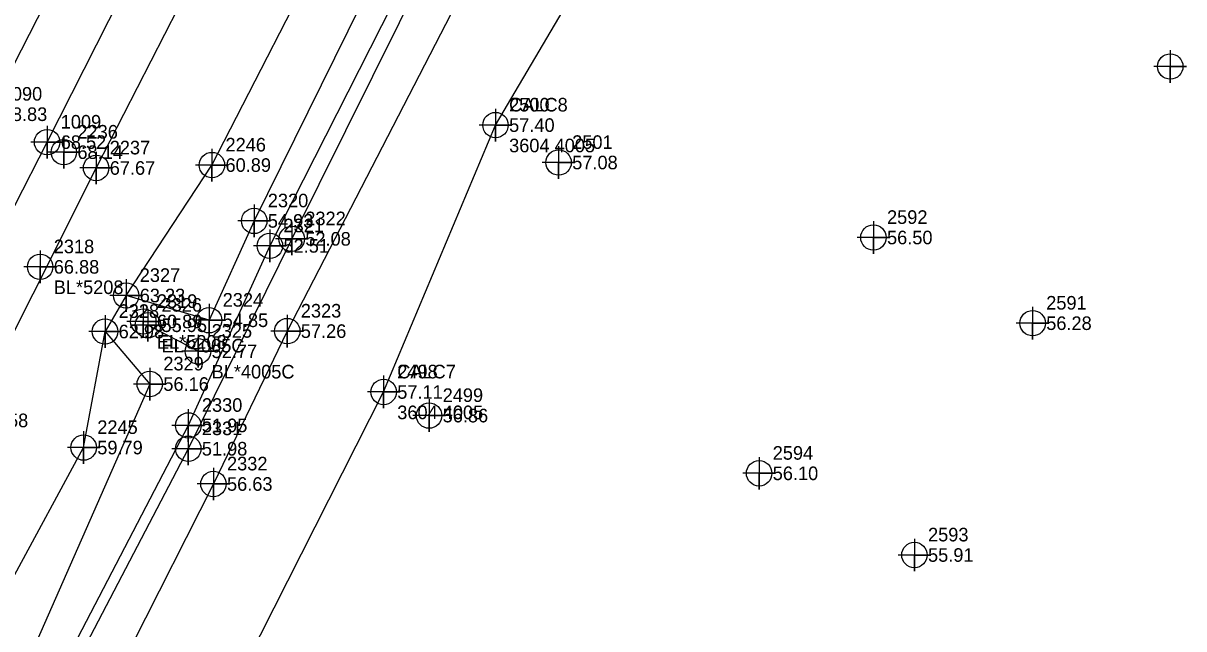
# Model space of a CAD drawing. Extents: x 2062781 to 2066835, y 358981 to 366501.
# Drawn here: x 2065952.8 to 2066166.2, y 365055.9 to 365167.3 of the extents above; entities that cross this region are included whole.
import ezdxf

# ---------------------------------------------------------------- set-up
doc = ezdxf.new("R2010")
doc.units = 0
for name, color, linetype in [('Exist DTM Breakline', 7, 'Continuous'), ('Exist DTM Breakline Cogo Comment', 7, 'Continuous'), ('Exist DTM Breakline Cogo Elevation', 7, 'Continuous'), ('Exist DTM Breakline Cogo Number', 7, 'Continuous'), ('Exist DTM Breakline Cogo Point CELL', 7, 'Continuous'), ('Exist DTM Crownline', 7, 'Continuous'), ('Exist DTM Crownline Cogo Elevation', 7, 'Continuous'), ('Exist DTM Crownline Cogo Number', 7, 'Continuous'), ('Exist DTM Regular Point CELL', 7, 'Continuous'), ('Exist DTM Regular Point Cogo Elevation', 7, 'Continuous'), ('Exist DTM Regular Point Cogo Number', 7, 'Continuous'), ('Exist DTM Ridgeline', 7, 'Continuous'), ('Exist DTM Ridgeline Cogo Elevation', 7, 'Continuous'), ('Exist DTM Ridgeline Cogo Number', 7, 'Continuous'), ('Exist DTM Ridgeline Cogo Point CELL', 7, 'Continuous'), ('Exist Roads EOP', 7, 'Continuous'), ('Exist Roads EOP Cogo Elevation', 7, 'Continuous'), ('Exist Roads EOP Cogo Number', 7, 'Continuous'), ('Exist Roads EOP Cogo Point CELL', 7, 'Continuous'), ('Exist Structure Minor Pipes CMP 8 Inch Cogo Comment', 7, 'Continuous'), ('Exist Structure Minor Pipes CMP 8 Inch Cogo Elevation', 7, 'Continuous'), ('Exist Structure Minor Pipes CMP 8 Inch Cogo Number', 7, 'Continuous'), ('Exist Structure Minor Pipes CMP 8 Inch Cogo Point CELL', 7, 'Continuous'), ('Exist Vegetation Woods Line Cogo Comment', 7, 'Continuous'), ('Exist Vegetation Woods Line Cogo Elevation', 7, 'Continuous'), ('Exist Vegetation Woods Line Cogo Number', 7, 'Continuous'), ('Exist Vegetation Woods Line Cogo Point CELL', 7, 'Continuous')]:
    doc.layers.add(name, color=color, linetype=linetype)

msp = doc.modelspace()

# ---------------------------------------------------------------- linework, layer by layer
at = {"layer": 'Exist DTM Breakline'}
msp.add_line((2065984.92, 365106.92), (2065975.71, 365111.71), dxfattribs=at)
for points in [[(2066391.6, 365972.89), (2066361.73, 365914.52), (2066331.12, 365854.95), (2066302.46, 365802.64), (2066279.52, 365756.79), (2066256.07, 365710.47), (2066233.12, 365662.29), (2066208.82, 365616.84), (2066185.2, 365570.46), (2066159.54, 365522.1), (2066137.86, 365478.97), (2066113.47, 365429.54), (2066089.97, 365381.51), (2066063.32, 365330.49), (2066038.93, 365282.51), (2066014.92, 365234.83), (2065991.3, 365189.77), (2065966.18, 365140.63), (2065942.83, 365094.21), (2065917.49, 365044.37), (2065894.71, 364999.83)], [(2066156.83, 365415.16), (2066147.02, 365417.18), (2066143.49, 365410.65), (2066124.68, 365374.26), (2066094.45, 365314.73), (2066075.65, 365276.96), (2066045.17, 365217.48), (2066024.76, 365178.91), (2065998.13, 365126.31), (2065983.13, 365093.29), (2065946.31, 365022.69), (2065928.63, 364987.73), (2065911.28, 364951.08), (2065894.86, 364921.04), (2065864.73, 364862.52)], [(2065873.93, 364821.45), (2065902.24, 364871.28), (2065926.06, 364916.76), (2065947.62, 364959.44), (2065971.33, 365009.17), (2065993.9, 365049.82), (2066019.05, 365099.44), (2066039.62, 365148.52), (2066072.34, 365204.05), (2066087.27, 365228.93), (2066099.25, 365280.24), (2066129.66, 365320.06), (2066145.92, 365357.97), (2066159.77, 365397.86)], [(2066127.42, 365372.91), (2066101.05, 365319.98), (2066073.27, 365269.36), (2066045.66, 365212.89), (2066026.84, 365177.4), (2066002.14, 365127.6), (2065983.12, 365089), (2065947.83, 365021.49), (2065930.43, 364985.78), (2065912.11, 364947.44), (2065896.67, 364918.69), (2065867.58, 364860.64)], [(2065971.7, 365117.18), (2065987.47, 365141.17), (2066010.2, 365185.49), (2066033.07, 365227.13), (2066060.12, 365283.02), (2066081.77, 365325.34), (2066085.74, 365335.36)], [(2065937.67, 365040.95), (2065963.89, 365089.22), (2065967.82, 365110.56)]]:
    msp.add_lwpolyline(points, dxfattribs=at)
at = {"layer": 'Exist DTM Breakline Cogo Point CELL'}
for points in [[(2066039.62, 365151.52), (2066039.62, 365145.52), (2066039.62, 365148.52), (2066042.62, 365148.52), (2066036.62, 365148.52)], [(2065966.18, 365143.63), (2065966.18, 365137.63), (2065966.18, 365140.63), (2065969.18, 365140.63), (2065963.18, 365140.63)], [(2065987.47, 365144.17), (2065987.47, 365138.17), (2065987.47, 365141.17), (2065990.47, 365141.17), (2065984.47, 365141.17)], [(2066002.14, 365130.6), (2066002.14, 365124.6), (2066002.14, 365127.6), (2066005.14, 365127.6), (2065999.14, 365127.6)], [(2065998.13, 365129.31), (2065998.13, 365123.31), (2065998.13, 365126.31), (2066001.13, 365126.31), (2065995.13, 365126.31)], [(2065975.71, 365114.71), (2065975.71, 365108.71), (2065975.71, 365111.71), (2065978.71, 365111.71), (2065972.71, 365111.71)], [(2065984.92, 365109.92), (2065984.92, 365103.92), (2065984.92, 365106.92), (2065987.92, 365106.92), (2065981.92, 365106.92)], [(2066019.05, 365102.44), (2066019.05, 365096.44), (2066019.05, 365099.44), (2066022.05, 365099.44), (2066016.05, 365099.44)], [(2065983.13, 365096.29), (2065983.13, 365090.29), (2065983.13, 365093.29), (2065986.13, 365093.29), (2065980.13, 365093.29)], [(2065963.89, 365092.22), (2065963.89, 365086.22), (2065963.89, 365089.22), (2065966.89, 365089.22), (2065960.89, 365089.22)], [(2065983.12, 365092), (2065983.12, 365086), (2065983.12, 365089), (2065986.12, 365089), (2065980.12, 365089)]]:
    msp.add_lwpolyline(points, dxfattribs=at)
for centre in [(2066039.62, 365148.52), (2065966.18, 365140.63), (2065987.47, 365141.17), (2066002.14, 365127.6), (2065998.13, 365126.31), (2065975.71, 365111.71), (2065984.92, 365106.92), (2066019.05, 365099.44), (2065983.13, 365093.29), (2065963.89, 365089.22), (2065983.12, 365089)]:
    msp.add_circle(centre, 2.34, dxfattribs=at)
at = {"layer": 'Exist DTM Crownline'}
msp.add_lwpolyline([(2066259.93, 365768.45), (2066236.46, 365721.83), (2066212.74, 365674.94), (2066188.43, 365627.04), (2066165.89, 365582.58), (2066140.87, 365533.44), (2066118.2, 365488.77), (2066092.94, 365439.19), (2066070.01, 365393.95), (2066043.74, 365342.11), (2066018.93, 365293.26), (2065993.67, 365243.42), (2065971.81, 365200.42), (2065946.33, 365150.52), (2065922.58, 365103.71), (2065905.53, 365070.58)], dxfattribs=at)
at = {"layer": 'Exist DTM Regular Point CELL'}
for points in [[(2066163.69, 365162.3), (2066163.69, 365156.3), (2066163.69, 365159.3), (2066166.69, 365159.3), (2066160.69, 365159.3)], [(2065960.24, 365146.54), (2065960.24, 365140.54), (2065960.24, 365143.54), (2065963.24, 365143.54), (2065957.24, 365143.54)], [(2066051.22, 365144.64), (2066051.22, 365138.64), (2066051.22, 365141.64), (2066054.22, 365141.64), (2066048.22, 365141.64)], [(2066109.11, 365130.85), (2066109.11, 365124.85), (2066109.11, 365127.85), (2066112.11, 365127.85), (2066106.11, 365127.85)], [(2066138.38, 365115.09), (2066138.38, 365109.09), (2066138.38, 365112.09), (2066141.38, 365112.09), (2066135.38, 365112.09)], [(2066027.4, 365098.1), (2066027.4, 365092.1), (2066027.4, 365095.1), (2066030.4, 365095.1), (2066024.4, 365095.1)], [(2066088.09, 365087.48), (2066088.09, 365081.48), (2066088.09, 365084.48), (2066091.09, 365084.48), (2066085.09, 365084.48)], [(2066116.65, 365072.46), (2066116.65, 365066.46), (2066116.65, 365069.46), (2066119.65, 365069.46), (2066113.65, 365069.46)]]:
    msp.add_lwpolyline(points, dxfattribs=at)
for centre in [(2066163.69, 365159.3), (2065960.24, 365143.54), (2066051.22, 365141.64), (2066109.11, 365127.85), (2066138.38, 365112.09), (2066027.4, 365095.1), (2066088.09, 365084.48), (2066116.65, 365069.46)]:
    msp.add_circle(centre, 2.34, dxfattribs=at)
at = {"layer": 'Exist DTM Ridgeline'}
for points in [[(2066157.39, 365419.27), (2066145.12, 365425.16), (2066142.91, 365418.47), (2066139.21, 365412.81), (2066118.38, 365377.9), (2066097.62, 365337.86), (2066089.23, 365340.34), (2066085.74, 365335.36), (2066092.49, 365330.71), (2066066.88, 365283.36), (2066042.8, 365219.96), (2066019.91, 365180.88), (2065995.25, 365130.9), (2065986.95, 365112.63), (2065971.7, 365117.18), (2065967.82, 365110.56), (2065976.04, 365100.9), (2065942.68, 365025.14)], [(2066156.48, 365405.54), (2066153.58, 365408.82), (2066148.83, 365401.83), (2066130.85, 365367.48), (2066102.24, 365310.11), (2066082.13, 365275.19), (2066050.6, 365208.97), (2066033.35, 365172.81), (2066001.32, 365110.63), (2065987.75, 365082.52), (2065957.72, 365023.23), (2065937.35, 364979.1), (2065900.97, 364911.97), (2065878.09, 364860.17)]]:
    msp.add_lwpolyline(points, dxfattribs=at)
at = {"layer": 'Exist DTM Ridgeline Cogo Point CELL'}
for points in [[(2065995.25, 365133.9), (2065995.25, 365127.9), (2065995.25, 365130.9), (2065998.25, 365130.9), (2065992.25, 365130.9)], [(2065971.7, 365120.18), (2065971.7, 365114.18), (2065971.7, 365117.18), (2065974.7, 365117.18), (2065968.7, 365117.18)], [(2065986.95, 365115.63), (2065986.95, 365109.63), (2065986.95, 365112.63), (2065989.95, 365112.63), (2065983.95, 365112.63)], [(2065967.82, 365113.56), (2065967.82, 365107.56), (2065967.82, 365110.56), (2065970.82, 365110.56), (2065964.82, 365110.56)], [(2066001.32, 365113.63), (2066001.32, 365107.63), (2066001.32, 365110.63), (2066004.32, 365110.63), (2065998.32, 365110.63)], [(2065976.04, 365103.9), (2065976.04, 365097.9), (2065976.04, 365100.9), (2065979.04, 365100.9), (2065973.04, 365100.9)], [(2065987.75, 365085.52), (2065987.75, 365079.52), (2065987.75, 365082.52), (2065990.75, 365082.52), (2065984.75, 365082.52)]]:
    msp.add_lwpolyline(points, dxfattribs=at)
for centre in [(2065995.25, 365130.9), (2065971.7, 365117.18), (2065986.95, 365112.63), (2065967.82, 365110.56), (2066001.32, 365110.63), (2065976.04, 365100.9), (2065987.75, 365082.52)]:
    msp.add_circle(centre, 2.34, dxfattribs=at)
at = {"layer": 'Exist Roads EOP'}
msp.add_lwpolyline([(2065915.94, 365065.27), (2065933.36, 365098.82), (2065957.17, 365145.38), (2065982.11, 365194.68), (2066005.18, 365239.69), (2066029.75, 365288.41), (2066054.66, 365336.82), (2066080.34, 365387.56), (2066104, 365434.1), (2066129.47, 365484.53), (2066151.41, 365527.78), (2066176.77, 365577.49), (2066199.44, 365622.47), (2066223.79, 365669.83), (2066246.86, 365715.63), (2066270.89, 365762.9), (2066293.82, 365807.95), (2066320.12, 365859.56), (2066343.32, 365905.56), (2066367.61, 365952.85), (2066390.17, 365997), (2066402.7, 366021.61)], dxfattribs=at)
at = {"layer": 'Exist Roads EOP Cogo Point CELL'}
msp.add_lwpolyline([(2065957.17, 365148.38), (2065957.17, 365142.38), (2065957.17, 365145.38), (2065960.17, 365145.38), (2065954.17, 365145.38)], dxfattribs=at)
msp.add_circle((2065957.17, 365145.38), 2.34, dxfattribs=at)
at = {"layer": 'Exist Structure Minor Pipes CMP 8 Inch Cogo Point CELL'}
for points in [[(2065955.89, 365125.45), (2065955.89, 365119.45), (2065955.89, 365122.45), (2065958.89, 365122.45), (2065952.89, 365122.45)], [(2065974.85, 365115.4), (2065974.85, 365109.4), (2065974.85, 365112.4), (2065977.85, 365112.4), (2065971.85, 365112.4)]]:
    msp.add_lwpolyline(points, dxfattribs=at)
for centre in [(2065955.89, 365122.45), (2065974.85, 365112.4)]:
    msp.add_circle(centre, 2.34, dxfattribs=at)
at = {"layer": 'Exist Vegetation Woods Line Cogo Point CELL'}
for points in [[(2066039.62, 365151.52), (2066039.62, 365145.52), (2066039.62, 365148.52), (2066042.62, 365148.52), (2066036.62, 365148.52)], [(2066019.05, 365102.44), (2066019.05, 365096.44), (2066019.05, 365099.44), (2066022.05, 365099.44), (2066016.05, 365099.44)]]:
    msp.add_lwpolyline(points, dxfattribs=at)
for centre in [(2066039.62, 365148.52), (2066019.05, 365099.44)]:
    msp.add_circle(centre, 2.34, dxfattribs=at)

# ---------------------------------------------------------------- texts
at = {"layer": 'Exist DTM Breakline Cogo Comment'}
for s, p in [('EL*4005C', (2065978.21, 365106.71)), ('BL*4005C', (2065987.42, 365101.92))]:
    msp.add_text(s, height=2.5, dxfattribs=at).set_placement(p)
at = {"layer": 'Exist DTM Breakline Cogo Elevation'}
for s, p in [('57.40', (2066042.12, 365147.27)), ('60.89', (2065989.97, 365139.92)), ('67.67', (2065968.68, 365139.38)), ('52.51', (2066000.63, 365125.06)), ('52.08', (2066004.64, 365126.35)), ('55.95', (2065978.21, 365110.46)), ('52.77', (2065987.42, 365105.67)), ('57.11', (2066021.55, 365098.19)), ('67.58', (2065945.33, 365092.96)), ('51.95', (2065985.63, 365092.04)), ('59.79', (2065966.39, 365087.97)), ('51.98', (2065985.62, 365087.75))]:
    msp.add_text(s, height=2.5, dxfattribs=at).set_placement(p)
at = {"layer": 'Exist DTM Breakline Cogo Number'}
for s, p in [('CALC8', (2066042.12, 365151.02)), ('2237', (2065968.68, 365143.13)), ('2246', (2065989.97, 365143.67)), ('2322', (2066004.64, 365130.1)), ('2321', (2066000.63, 365128.81)), ('2326', (2065978.21, 365114.21)), ('2325', (2065987.42, 365109.42)), ('CALC7', (2066021.55, 365101.94)), ('2330', (2065985.63, 365095.79)), ('2245', (2065966.39, 365091.72)), ('2331', (2065985.62, 365091.5))]:
    msp.add_text(s, height=2.5, dxfattribs=at).set_placement(p)
at = {"layer": 'Exist DTM Crownline Cogo Elevation'}
msp.add_text('68.83', height=2.5, dxfattribs=at).set_placement((2065948.83, 365149.27))
at = {"layer": 'Exist DTM Crownline Cogo Number'}
msp.add_text('1090', height=2.5, dxfattribs=at).set_placement((2065948.83, 365153.02))
at = {"layer": 'Exist DTM Regular Point Cogo Elevation'}
for s, p in [('68.14', (2065962.74, 365142.29)), ('57.08', (2066053.72, 365140.39)), ('56.50', (2066111.61, 365126.6)), ('56.28', (2066140.88, 365110.84)), ('56.86', (2066029.9, 365093.85)), ('56.10', (2066090.59, 365083.23)), ('55.91', (2066119.15, 365068.21))]:
    msp.add_text(s, height=2.5, dxfattribs=at).set_placement(p)
at = {"layer": 'Exist DTM Regular Point Cogo Number'}
for s, p in [('2236', (2065962.74, 365146.04)), ('2501', (2066053.72, 365144.14)), ('2592', (2066111.61, 365130.35)), ('2591', (2066140.88, 365114.59)), ('2499', (2066029.9, 365097.6)), ('2594', (2066090.59, 365086.98)), ('2593', (2066119.15, 365071.96))]:
    msp.add_text(s, height=2.5, dxfattribs=at).set_placement(p)
at = {"layer": 'Exist DTM Ridgeline Cogo Elevation'}
for s, p in [('54.93', (2065997.75, 365129.65)), ('63.23', (2065974.2, 365115.93)), ('54.85', (2065989.45, 365111.38)), ('62.98', (2065970.32, 365109.31)), ('57.26', (2066003.82, 365109.38)), ('56.16', (2065978.54, 365099.65)), ('56.63', (2065990.25, 365081.27))]:
    msp.add_text(s, height=2.5, dxfattribs=at).set_placement(p)
at = {"layer": 'Exist DTM Ridgeline Cogo Number'}
for s, p in [('2320', (2065997.75, 365133.4)), ('2327', (2065974.2, 365119.68)), ('2324', (2065989.45, 365115.13)), ('2328', (2065970.32, 365113.06)), ('2323', (2066003.82, 365113.13)), ('2329', (2065978.54, 365103.4)), ('2332', (2065990.25, 365085.02))]:
    msp.add_text(s, height=2.5, dxfattribs=at).set_placement(p)
at = {"layer": 'Exist Roads EOP Cogo Elevation'}
msp.add_text('68.52', height=2.5, dxfattribs=at).set_placement((2065959.67, 365144.13))
at = {"layer": 'Exist Roads EOP Cogo Number'}
msp.add_text('1009', height=2.5, dxfattribs=at).set_placement((2065959.67, 365147.88))
at = {"layer": 'Exist Structure Minor Pipes CMP 8 Inch Cogo Comment'}
for s, p in [('BL*5208', (2065958.39, 365117.45)), ('EL*5208', (2065977.35, 365107.4))]:
    msp.add_text(s, height=2.5, dxfattribs=at).set_placement(p)
at = {"layer": 'Exist Structure Minor Pipes CMP 8 Inch Cogo Elevation'}
for s, p in [('66.88', (2065958.39, 365121.2)), ('60.89', (2065977.35, 365111.15))]:
    msp.add_text(s, height=2.5, dxfattribs=at).set_placement(p)
at = {"layer": 'Exist Structure Minor Pipes CMP 8 Inch Cogo Number'}
for s, p in [('2318', (2065958.39, 365124.95)), ('2319', (2065977.35, 365114.9))]:
    msp.add_text(s, height=2.5, dxfattribs=at).set_placement(p)
at = {"layer": 'Exist Vegetation Woods Line Cogo Comment'}
for p in [(2066042.12, 365143.52), (2066021.55, 365094.44)]:
    msp.add_text('3604 4005', height=2.5, dxfattribs=at).set_placement(p)
at = {"layer": 'Exist Vegetation Woods Line Cogo Elevation'}
for s, p in [('57.40', (2066042.12, 365147.27)), ('57.11', (2066021.55, 365098.19))]:
    msp.add_text(s, height=2.5, dxfattribs=at).set_placement(p)
at = {"layer": 'Exist Vegetation Woods Line Cogo Number'}
for s, p in [('2500', (2066042.12, 365151.02)), ('2498', (2066021.55, 365101.94))]:
    msp.add_text(s, height=2.5, dxfattribs=at).set_placement(p)

doc.saveas('drawing.dxf')
